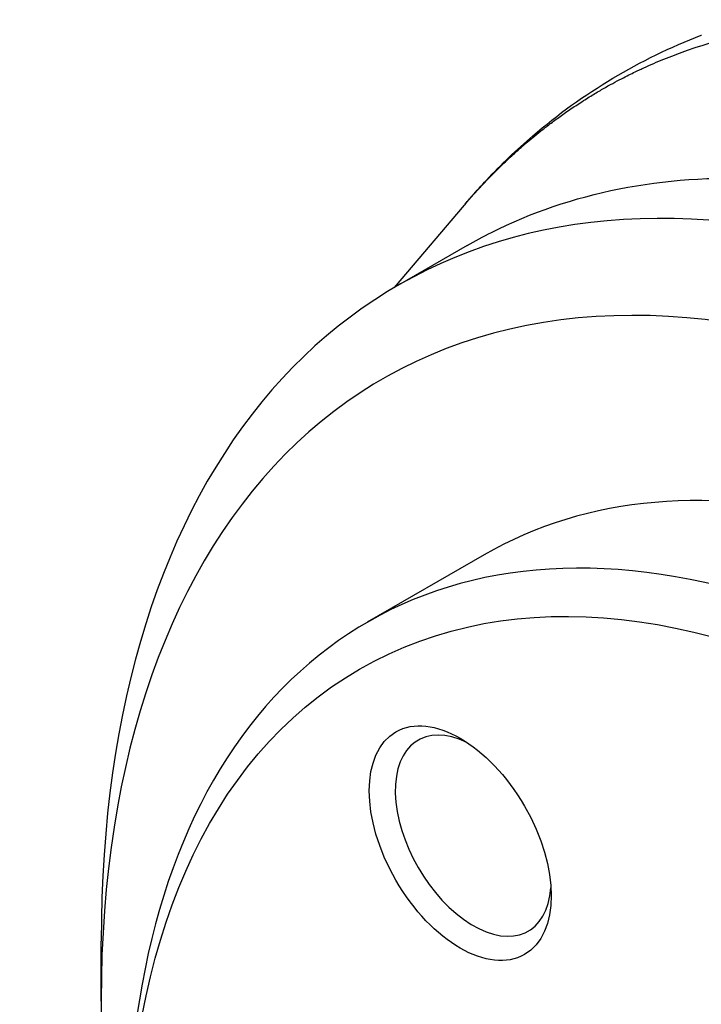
# Model space of a CAD drawing. Header units: millimetres. Extents: x 0 to 4378, y 0 to 2376.
# Tile 636 of 656: x 2567 to 2585, y 1959 to 1986. Entities that reach past the tile are written whole.
import ezdxf

# ---------------------------------------------------------------- set-up
doc = ezdxf.new("R2010")
doc.units = ezdxf.units.MM
doc.header["$LTSCALE"] = 0.2
doc.layers.add('01_Object Line', color=4, linetype='Continuous')

# ---------------------------------------------------------------- blocks, each defined once
blk = doc.blocks.new('A$C0a0b2bc4')
for p, q in [((-160.945, 1119.67), (-159.039, 1121.914)), ((-158.963, 1120.815), (-160.851, 1119.725)), ((-158.502, 1112.392), (-161.684, 1110.555)), ((-168.928, 1100.239), (-168.928, 1101.872))]:
    blk.add_line(p, q)
for centre, major_axis, start_param, end_param in [((-141.351, 1085.95), (19.5, -33.775), 5.497787, 10.210176), ((-142.765, 1085.134), (-18.5, 32.043), 2.086336, 7.338442), ((-142.765, 1085.134), (15.738, -27.258), 0, 3.141593), ((-145.947, 1083.296), (15.738, -27.258), 5.497787, 10.210176), ((-158.8, 1104.743), (-1.5, 2.598), 5.577992, 10.129971)]:
    blk.add_ellipse(centre, major_axis=major_axis, ratio=0.57735, start_param=start_param, end_param=end_param)
for centre, major_axis in [((-146.654, 1082.888), (15.238, -26.392)), ((-159.154, 1104.539), (-1.75, 3.031))]:
    blk.add_ellipse(centre, major_axis=major_axis, ratio=0.57735)
for points, knots in [([(-159.022, 1121.934), (-158.979, 1121.984), (-158.937, 1122.033), (-158.806, 1122.183), (-158.72, 1122.279), (-158.55, 1122.464), (-158.467, 1122.552), (-158.309, 1122.715), (-158.235, 1122.79), (-158.095, 1122.929), (-158.029, 1122.993), (-157.905, 1123.112), (-157.847, 1123.167), (-157.737, 1123.268), (-157.687, 1123.314), (-157.596, 1123.396), (-157.556, 1123.431), (-157.486, 1123.493), (-157.456, 1123.519), (-157.405, 1123.563), (-157.384, 1123.581), (-157.366, 1123.596), (-157.364, 1123.598), (-157.363, 1123.599), (-157.305, 1123.648), (-157.243, 1123.701), (-157.108, 1123.812), (-157.036, 1123.871), (-156.881, 1123.993), (-156.799, 1124.057), (-156.624, 1124.189), (-156.532, 1124.258), (-156.338, 1124.397), (-156.236, 1124.468), (-156.025, 1124.612), (-155.915, 1124.684), (-155.8, 1124.758), (-155.69, 1124.827), (-155.586, 1124.892), (-155.385, 1125.012), (-155.289, 1125.068), (-155.107, 1125.172), (-155.02, 1125.219), (-154.858, 1125.306), (-154.782, 1125.346), (-154.642, 1125.418), (-154.577, 1125.451), (-154.457, 1125.51), (-154.403, 1125.536), (-154.307, 1125.582), (-154.264, 1125.602), (-154.189, 1125.637), (-154.158, 1125.651), (-154.116, 1125.67), (-154.103, 1125.676), (-154.091, 1125.681), (-153.999, 1125.723), (-153.907, 1125.763), (-152.703, 1126.274), (-151.52, 1126.598), (-150.29, 1126.781), (-150.125, 1126.806), (-149.953, 1126.829), (-149.599, 1126.87), (-149.417, 1126.888), (-149.043, 1126.919), (-148.851, 1126.932), (-148.461, 1126.951), (-148.262, 1126.957), (-147.857, 1126.963), (-147.649, 1126.963), (-147.223, 1126.954), (-147.004, 1126.947), (-146.553, 1126.922), (-146.322, 1126.905), (-146.084, 1126.884), (-145.978, 1126.874), (-145.864, 1126.863), (-145.624, 1126.837), (-145.497, 1126.823), (-145.232, 1126.789), (-145.095, 1126.77), (-144.807, 1126.728), (-144.658, 1126.704), (-144.348, 1126.652), (-144.189, 1126.623), (-143.959, 1126.579), (-143.894, 1126.566), (-143.645, 1126.516), (-143.454, 1126.475), (-143.062, 1126.386), (-142.861, 1126.337), (-142.449, 1126.232), (-142.239, 1126.176), (-141.868, 1126.07), (-141.71, 1126.024), (-141.549, 1125.975)], [-0.2964944, -0.2964944, -0.2964944, -0.2964944, -0.2942933, -0.2942933, -0.2895786, -0.2895786, -0.2846313, -0.2846313, -0.2798181, -0.2798181, -0.2749855, -0.2749855, -0.2701409, -0.2701409, -0.2651057, -0.2651057, -0.2602538, -0.2602538, -0.2554033, -0.2554033, -0.2505554, -0.2505554, -0.25, -0.25, -0.25, -0.2446432, -0.2446432, -0.2393188, -0.2393188, -0.2340626, -0.2340626, -0.2288524, -0.2288524, -0.223731, -0.223731, -0.21875, -0.21875, -0.21875, -0.2151146, -0.2151146, -0.2114606, -0.2114606, -0.2078051, -0.2078051, -0.2041537, -0.2041537, -0.2005098, -0.2005098, -0.1968799, -0.1968799, -0.1932581, -0.1932581, -0.1896466, -0.1896466, -0.1875, -0.1875, -0.1875, -0.1826751, -0.1826751, -0.125, -0.125, -0.125, -0.1155868, -0.1155868, -0.1063421, -0.1063421, -0.0972713, -0.0972713, -0.0884714, -0.0884714, -0.0798157, -0.0798157, -0.0711579, -0.0711579, -0.0625, -0.0625, -0.0625, -0.0555048, -0.0555048, -0.0485699, -0.0485699, -0.0417474, -0.0417474, -0.0350009, -0.0350009, -0.0283766, -0.0283766, -0.0258077, -0.0258077, -0.0187054, -0.0187054, -0.0117034, -0.0117034, -0.0048795, -0.0048795, -0.0000005, -0.0000005, -0.0000005, -0.0000005]), ([(-159.027, 1121.938), (-159.027, 1121.938), (-159.027, 1121.938), (-159.026, 1121.938), (-159.026, 1121.938), (-159.026, 1121.938), (-159.026, 1121.938), (-159.026, 1121.939), (-159.026, 1121.939), (-159.026, 1121.939), (-159.026, 1121.939), (-159.025, 1121.94), (-159.024, 1121.941), (-159.022, 1121.943), (-159.021, 1121.945), (-159.014, 1121.952), (-159.01, 1121.958), (-158.991, 1121.98), (-158.977, 1121.996), (-158.92, 1122.063), (-158.877, 1122.112), (-158.705, 1122.308), (-158.574, 1122.452), (-158.039, 1123.02), (-157.618, 1123.422), (-155.815, 1124.969), (-154.263, 1125.897), (-152.592, 1126.542)], [0, 0, 0, 0, 0.00005, 0.00005, 0.000069, 0.000069, 0.000147, 0.000147, 0.000187, 0.000187, 0.000307, 0.000307, 0.000667, 0.000667, 0.001747, 0.001747, 0.004987, 0.004987, 0.014707, 0.014707, 0.043868, 0.043868, 0.131353, 0.131353, 0.393951, 0.393951, 1.206043, 1.206043, 1.206043, 1.206043]), ([(-158.963, 1120.815), (-158.747, 1120.94), (-158.526, 1121.059), (-156.145, 1122.254), (-153.631, 1122.763), (-150.121, 1122.582), (-149.282, 1122.481), (-147.59, 1122.172), (-146.739, 1121.967), (-145.248, 1121.518), (-144.613, 1121.299), (-143.188, 1120.749), (-142.397, 1120.403), (-139.845, 1119.158), (-138.08, 1118.099), (-135.452, 1116.246), (-134.588, 1115.589), (-131.977, 1113.445), (-130.273, 1111.824), (-126.953, 1108.258), (-125.338, 1106.331), (-123.244, 1103.47), (-122.673, 1102.647), (-120.893, 1099.943), (-119.763, 1098.003), (-118.072, 1094.808), (-117.465, 1093.581), (-115.232, 1088.674), (-113.983, 1084.922), (-112.998, 1080.695), (-112.876, 1080.131), (-112.545, 1078.458), (-112.367, 1077.357), (-112.106, 1075.296), (-112.016, 1074.332), (-111.945, 1073.12), (-111.932, 1072.856), (-111.909, 1072.26), (-111.901, 1071.929), (-111.867, 1069.291), (-112.04, 1067.115), (-112.786, 1063.296), (-113.315, 1061.63), (-114.605, 1058.79), (-115.32, 1057.598), (-116.584, 1056.021), (-117.035, 1055.533), (-118.269, 1054.378), (-119.092, 1053.767), (-119.969, 1053.262)], [-15.239477, -15.239477, -15.239477, -15.239477, -15.108609, -15.108609, -13.849844, -13.849844, -13.463904, -13.463904, -13.089163, -13.089163, -12.81484, -12.81484, -12.477495, -12.477495, -11.730734, -11.730734, -11.361808, -11.361808, -10.602116, -10.602116, -9.828923, -9.828923, -9.52606, -9.52606, -8.853377, -8.853377, -8.441314, -8.441314, -7.222484, -7.222484, -7.034016, -7.034016, -6.660525, -6.660525, -6.323716, -6.323716, -6.229416, -6.229416, -6.109948, -6.109948, -5.270194, -5.270194, -4.520306, -4.520306, -3.848466, -3.848466, -3.513318, -3.513318, -2.988757, -2.988757, -2.988757, -2.988757])]:
    blk.add_open_spline(points, degree=3, knots=knots)
for points in [[(-152.592, 1126.542), (-152.59, 1126.543), (-152.588, 1126.544), (-152.587, 1126.544)], [(-159.039, 1121.914), (-159.034, 1121.921), (-159.028, 1121.927), (-159.022, 1121.934)]]:
    blk.add_open_spline(points, degree=3)

msp = doc.modelspace()

# ---------------------------------------------------------------- block references
at = {"layer": '01_Object Line'}
msp.add_blockref('A$C0a0b2bc4', (2737.807, 859.146), dxfattribs=at)

doc.saveas('drawing.dxf')
